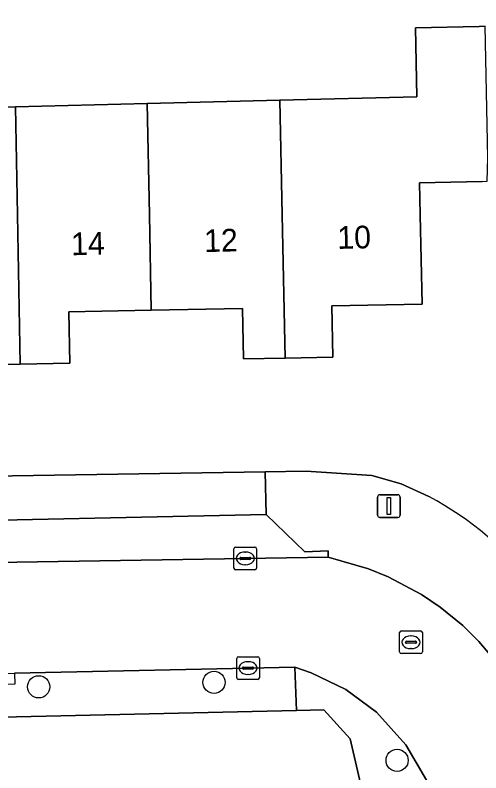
# Model space of a CAD drawing. Extents: x 157320 to 158835, y 386650 to 388491.
# Drawn here: x 158135.89 to 158156.44, y 387725.37 to 387758.82 of the extents above; entities that cross this region are included whole.
import ezdxf

# ---------------------------------------------------------------- set-up
doc = ezdxf.new("R2010")
doc.units = 0
for name, color, linetype in [('IMGEO_Boom', 7, 'Continuous'), ('IMGEO_Erf', 7, 'Continuous'), ('IMGEO_Kolk', 7, 'Continuous'), ('IMGEO_Lichtmast', 7, 'Continuous'), ('IMGEO_Pand', 7, 'Continuous'), ('IMGEO_Pand_nummerreeks', 7, 'Continuous'), ('IMGEO_Parkeervlak_open', 7, 'Continuous'), ('IMGEO_Rijbaan_lokaal_open', 7, 'Continuous'), ('IMGEO_Rioolput', 7, 'Continuous'), ('IMGEO_Voetpad_open', 7, 'Continuous')]:
    doc.layers.add(name, color=color, linetype=linetype)

msp = doc.modelspace()

# ---------------------------------------------------------------- linework, layer by layer
at = {"layer": 'IMGEO_Boom'}
for centre in [(158144.667, 387729.363), (158136.929, 387729.167), (158152.747, 387725.92)]:
    msp.add_circle(centre, 0.489, dxfattribs=at)
at = {"layer": 'IMGEO_Erf'}
for points in [[(158109.162, 387766.421), (158109.342, 387757.299), (158116.486, 387757.439), (158118.105, 387757.471), (158118.1, 387757.739), (158124.168, 387757.858), (158124.177, 387757.426), (158126.97, 387757.481), (158130.229, 387757.545), (158132.658, 387757.606), (158132.73, 387754.695), (158135.907, 387754.774), (158141.711, 387754.918), (158147.569, 387755.064), (158153.617, 387755.214), (158153.553, 387758.264), (158156.37, 387758.323), (158156.629, 387758.328)], [(158156.506, 387751.481), (158153.734, 387751.423), (158153.764, 387750), (158153.846, 387746.064), (158149.864, 387745.981), (158149.909, 387743.718), (158147.801, 387743.676), (158145.961, 387743.64), (158145.917, 387745.873), (158141.899, 387745.794), (158138.256, 387745.723), (158138.301, 387743.448), (158136.111, 387743.405), (158134.308, 387743.37)], [(158125.537, 387738.319), (158146.916, 387738.655), (158148.738, 387738.684), (158151.632, 387738.49), (158152.931, 387738.131), (158154.152, 387737.562)], [(158155.35, 387713.971), (158153.557, 387715.045), (158153.427, 387715.004), (158152.207, 387720.263), (158150.673, 387726.878), (158149.509, 387728.146), (158148.303, 387728.119), (158135.3, 387727.829), (158134.075, 387726.177), (158132.589, 387726.161), (158128.89, 387726.122), (158118.034, 387726.006), (158116.669, 387724.443), (158111.745, 387724.337), (158111.034, 387724.321), (158106.586, 387724.226), (158105.221, 387722.744), (158105.276, 387716.927), (158103.71, 387715.384)]]:
    msp.add_lwpolyline(points, dxfattribs=at)
msp.add_arc((158147.747, 387725.397), 13.748, 10.7224, 62.2328, dxfattribs=at)
at = {"layer": 'IMGEO_Kolk'}
for p, q in [((158145.545, 387734.41), (158145.545, 387735.262)), ((158145.62, 387735.336), (158146.472, 387735.336)), ((158146.546, 387735.262), (158146.546, 387734.41)), ((158145.847, 387734.879), (158146.245, 387734.879)), ((158146.033, 387735.116), (158146.058, 387735.116)), ((158145.804, 387734.83), (158145.804, 387734.842)), ((158146.242, 387734.793), (158145.844, 387734.793)), ((158146.056, 387734.556), (158146.031, 387734.556)), ((158146.288, 387734.842), (158146.288, 387734.83)), ((158146.472, 387734.336), (158145.62, 387734.336)), ((158145.666, 387729.569), (158145.666, 387730.421)), ((158145.741, 387730.495), (158146.593, 387730.495)), ((158146.154, 387730.275), (158146.179, 387730.275)), ((158146.667, 387730.421), (158146.667, 387729.569)), ((158145.925, 387729.989), (158145.925, 387730.001)), ((158146.363, 387729.952), (158145.965, 387729.952)), ((158145.968, 387730.038), (158146.366, 387730.038)), ((158146.409, 387730.001), (158146.409, 387729.989)), ((158146.177, 387729.715), (158146.152, 387729.715)), ((158146.593, 387729.495), (158145.741, 387729.495))]:
    msp.add_line(p, q, dxfattribs=at)
for points in [[(158145.545, 387734.41), (158145.545, 387735.262)], [(158145.62, 387735.336), (158146.472, 387735.336)], [(158146.546, 387735.262), (158146.546, 387734.41)], [(158146.472, 387734.336), (158145.62, 387734.336)], [(158145.666, 387729.569), (158145.666, 387730.421)], [(158145.741, 387730.495), (158146.593, 387730.495)], [(158146.667, 387730.421), (158146.667, 387729.569)], [(158146.593, 387729.495), (158145.741, 387729.495)]]:
    msp.add_lwpolyline(points, dxfattribs=at)
for centre, radius, start, end in [((158145.622, 387735.26), 0.0765, 91.552, 178.448), ((158145.622, 387735.26), 0.0765, 91.552, 178.448), ((158146.47, 387735.26), 0.0765, 1.552, 88.448), ((158146.47, 387735.26), 0.0765, 1.552, 88.448), ((158145.844, 387734.839), 0.0403, 85.8775, 175.7526), ((158146.249, 387734.841), 0.0386, 1.7309, 96.639), ((158145.841, 387734.829), 0.0366, 178.938, 274.7102), ((158146.245, 387734.836), 0.043, 264.8664, 352.4533), ((158145.622, 387734.412), 0.0765, 181.552, 268.448), ((158145.622, 387734.412), 0.0765, 181.552, 268.448), ((158146.47, 387734.412), 0.0765, 271.552, 358.448), ((158146.47, 387734.412), 0.0765, 271.552, 358.448), ((158145.743, 387730.419), 0.0765, 91.552, 178.448), ((158145.743, 387730.419), 0.0765, 91.552, 178.448), ((158146.591, 387730.419), 0.0765, 1.552, 88.448), ((158146.591, 387730.419), 0.0765, 1.552, 88.448), ((158145.965, 387729.998), 0.0403, 85.8775, 175.7526), ((158145.962, 387729.988), 0.0366, 178.938, 274.7102), ((158146.366, 387729.995), 0.043, 264.8664, 352.4533), ((158146.37, 387730), 0.0386, 1.7309, 96.639), ((158145.743, 387729.571), 0.0765, 181.552, 268.448), ((158145.743, 387729.571), 0.0765, 181.552, 268.448), ((158146.591, 387729.571), 0.0765, 271.552, 358.448), ((158146.591, 387729.571), 0.0765, 271.552, 358.448)]:
    msp.add_arc(centre, radius, start, end, dxfattribs=at)
for centre, major_axis, ratio, start_param, end_param in [((158146.032, 387734.836), (-0.387, 0.002), 0.722429, 4.712389, 7.853982), ((158146.057, 387734.836), (-0.39, 0.002), 0.717154, 1.570796, 4.712389), ((158146.153, 387729.995), (-0.387, 0.002), 0.722429, 4.712389, 7.853982), ((158146.178, 387729.995), (-0.39, 0.002), 0.717154, 1.570796, 4.712389)]:
    msp.add_ellipse(centre, major_axis=major_axis, ratio=ratio, start_param=start_param, end_param=end_param, dxfattribs=at)
at = {"layer": 'IMGEO_Lichtmast'}
for p, q in [((158151.987, 387737.645), (158152.777, 387737.645)), ((158152.777, 387737.645), (158151.987, 387737.645)), ((158151.887, 387736.745), (158151.887, 387737.545)), ((158151.887, 387737.545), (158151.887, 387736.745)), ((158152.877, 387737.545), (158152.877, 387736.745)), ((158152.877, 387736.745), (158152.877, 387737.545)), ((158152.777, 387736.645), (158151.987, 387736.645)), ((158151.987, 387736.645), (158152.777, 387736.645))]:
    msp.add_line(p, q, dxfattribs=at)
msp.add_lwpolyline([(158152.307, 387737.52), (158152.457, 387737.52), (158152.457, 387736.77), (158152.307, 387736.77), (158152.307, 387737.52)], dxfattribs=at)
for centre, start, end in [((158151.987, 387737.545), 90, 180), ((158151.987, 387737.545), 90, 180), ((158152.777, 387737.545), 0, 90), ((158152.777, 387737.545), 360, 90), ((158151.987, 387736.745), 180, 270), ((158151.987, 387736.745), 180, 270), ((158152.777, 387736.745), 270, 0), ((158152.777, 387736.745), 270, 0)]:
    msp.add_arc(centre, 0.1, start, end, dxfattribs=at)
at = {"layer": 'IMGEO_Pand'}
for points in [[(158147.569, 387755.064), (158147.673, 387750), (158147.801, 387743.676), (158149.909, 387743.718), (158149.864, 387745.981), (158153.846, 387746.064), (158153.764, 387750), (158153.734, 387751.423), (158156.506, 387751.481), (158156.718, 387751.485), (158156.75, 387752.526), (158156.629, 387758.328), (158156.37, 387758.323), (158153.553, 387758.264), (158153.617, 387755.214)], [(158135.907, 387754.774), (158132.73, 387754.695), (158132.658, 387757.606), (158130.229, 387757.545), (158126.97, 387757.481), (158127.102, 387750), (158127.124, 387748.8), (158130.286, 387748.855), (158130.352, 387745.505), (158134.264, 387745.582), (158134.308, 387743.37), (158136.111, 387743.405), (158135.993, 387750)], [(158147.569, 387755.064), (158141.711, 387754.918), (158141.812, 387750), (158141.899, 387745.794), (158145.917, 387745.873), (158145.961, 387743.64), (158147.801, 387743.676), (158147.673, 387750)], [(158141.899, 387745.794), (158141.812, 387750), (158141.711, 387754.918), (158135.907, 387754.774), (158135.993, 387750), (158136.111, 387743.405), (158138.301, 387743.448), (158138.256, 387745.723)]]:
    msp.add_lwpolyline(points, close=True, dxfattribs=at)
at = {"layer": 'IMGEO_Parkeervlak_open'}
msp.add_lwpolyline([(158146.96, 387736.775), (158130.465, 387736.415), (158130.453, 387735.088), (158130.448, 387734.589), (158149.704, 387734.893), (158149.703, 387735.173), (158148.674, 387735.13)], close=True, dxfattribs=at)
at = {"layer": 'IMGEO_Rijbaan_lokaal_open'}
for points in [[(158159.501, 387725.077), (158159.181, 387726.403), (158158.395, 387728.24), (158157.865, 387729.173), (158157.162, 387730.206), (158156.348, 387731.166), (158155.645, 387731.87), (158154.648, 387732.683), (158153.815, 387733.241), (158152.344, 387734.023), (158151.481, 387734.382), (158149.704, 387734.893), (158130.448, 387734.589), (158123.518, 387734.479), (158114.114, 387734.331), (158113.025, 387734.458), (158111.27, 387734.467), (158109.671, 387734.302), (158108.867, 387734.138), (158107.048, 387733.598), (158105.869, 387733.105), (158104.891, 387732.602)], [(158104.918, 387726.662), (158106.118, 387727.933), (158107.059, 387728.671), (158107.882, 387729.178), (158127.903, 387729.606), (158128.28, 387729.614), (158135.865, 387729.777), (158148.228, 387730.041), (158148.959, 387729.783), (158150.479, 387729.047), (158151.838, 387728.055), (158153.134, 387726.599), (158154.045, 387725.048)]]:
    msp.add_lwpolyline(points, dxfattribs=at)
at = {"layer": 'IMGEO_Rioolput'}
for p, q in [((158152.858, 387730.708), (158152.858, 387731.56)), ((158152.933, 387731.634), (158153.785, 387731.634)), ((158153.859, 387731.56), (158153.859, 387730.708)), ((158153.346, 387731.414), (158153.371, 387731.414)), ((158153.117, 387731.128), (158153.117, 387731.14)), ((158153.555, 387731.091), (158153.157, 387731.091)), ((158153.16, 387731.177), (158153.558, 387731.177)), ((158153.601, 387731.14), (158153.601, 387731.128)), ((158153.785, 387730.634), (158152.933, 387730.634)), ((158153.369, 387730.854), (158153.344, 387730.854))]:
    msp.add_line(p, q, dxfattribs=at)
for points in [[(158152.858, 387730.708), (158152.858, 387731.56)], [(158152.933, 387731.634), (158153.785, 387731.634)], [(158153.859, 387731.56), (158153.859, 387730.708)], [(158153.785, 387730.634), (158152.933, 387730.634)]]:
    msp.add_lwpolyline(points, dxfattribs=at)
for centre, radius, start, end in [((158152.935, 387731.558), 0.0765, 91.552, 178.448), ((158152.935, 387731.558), 0.0765, 91.552, 178.448), ((158153.783, 387731.558), 0.0765, 1.552, 88.448), ((158153.783, 387731.558), 0.0765, 1.552, 88.448), ((158153.157, 387731.137), 0.0403, 85.8775, 175.7526), ((158153.154, 387731.127), 0.0366, 178.938, 274.7102), ((158153.558, 387731.134), 0.043, 264.8664, 352.4533), ((158153.562, 387731.139), 0.0386, 1.7309, 96.639), ((158152.935, 387730.71), 0.0765, 181.552, 268.448), ((158152.935, 387730.71), 0.0765, 181.552, 268.448), ((158153.783, 387730.71), 0.0765, 271.552, 358.448), ((158153.783, 387730.71), 0.0765, 271.552, 358.448)]:
    msp.add_arc(centre, radius, start, end, dxfattribs=at)
for centre, major_axis, ratio, start_param, end_param in [((158153.345, 387731.134), (-0.387, 0.002), 0.722429, 4.712389, 7.853982), ((158153.37, 387731.134), (-0.39, 0.002), 0.717154, 1.570796, 4.712389)]:
    msp.add_ellipse(centre, major_axis=major_axis, ratio=ratio, start_param=start_param, end_param=end_param, dxfattribs=at)
at = {"layer": 'IMGEO_Voetpad_open'}
for points in [[(158130.453, 387735.088), (158130.465, 387736.415), (158146.96, 387736.775), (158146.916, 387738.655), (158125.537, 387738.319), (158124.232, 387736.786), (158114.048, 387736.486), (158114.114, 387734.331), (158123.518, 387734.479), (158123.513, 387734.978)], [(158148.303, 387728.119), (158149.509, 387728.146), (158150.673, 387726.878), (158152.207, 387720.263), (158154.975, 387720.87), (158154.941, 387722.104), (158154.701, 387723.144), (158154.045, 387725.048), (158153.134, 387726.599), (158151.838, 387728.055), (158150.479, 387729.047), (158148.959, 387729.783), (158148.228, 387730.041)]]:
    msp.add_lwpolyline(points, close=True, dxfattribs=at)
for points in [[(158154.152, 387737.562), (158152.931, 387738.131), (158151.632, 387738.49), (158148.738, 387738.684), (158146.916, 387738.655), (158146.96, 387736.775), (158148.674, 387735.13), (158149.703, 387735.173), (158149.704, 387734.893), (158151.481, 387734.382), (158152.344, 387734.023), (158153.815, 387733.241), (158154.648, 387732.683), (158155.645, 387731.87), (158156.348, 387731.166), (158157.162, 387730.206), (158157.865, 387729.173), (158158.395, 387728.24), (158159.181, 387726.403), (158159.501, 387725.077)], [(158124.69, 387727.632), (158111.714, 387727.371), (158111.745, 387724.337), (158116.669, 387724.443), (158118.034, 387726.006), (158128.89, 387726.122), (158132.589, 387726.161), (158134.075, 387726.177), (158135.3, 387727.829), (158148.303, 387728.119), (158148.228, 387730.041), (158135.865, 387729.777), (158135.873, 387729.278), (158128.244, 387729.114), (158128.28, 387729.614), (158127.903, 387729.606)]]:
    msp.add_lwpolyline(points, dxfattribs=at)
msp.add_arc((158147.747, 387725.397), 13.748, 10.7224, 62.2328, dxfattribs=at)

# ---------------------------------------------------------------- texts
at = {"layer": 'IMGEO_Pand_nummerreeks'}
for s, p in [('12', (158144.238, 387748.357)), ('10', (158150.117, 387748.496)), ('14', (158138.367, 387748.217))]:
    msp.add_text(s, height=1, rotation=1.363, dxfattribs=at).set_placement(p)

doc.saveas('drawing.dxf')
